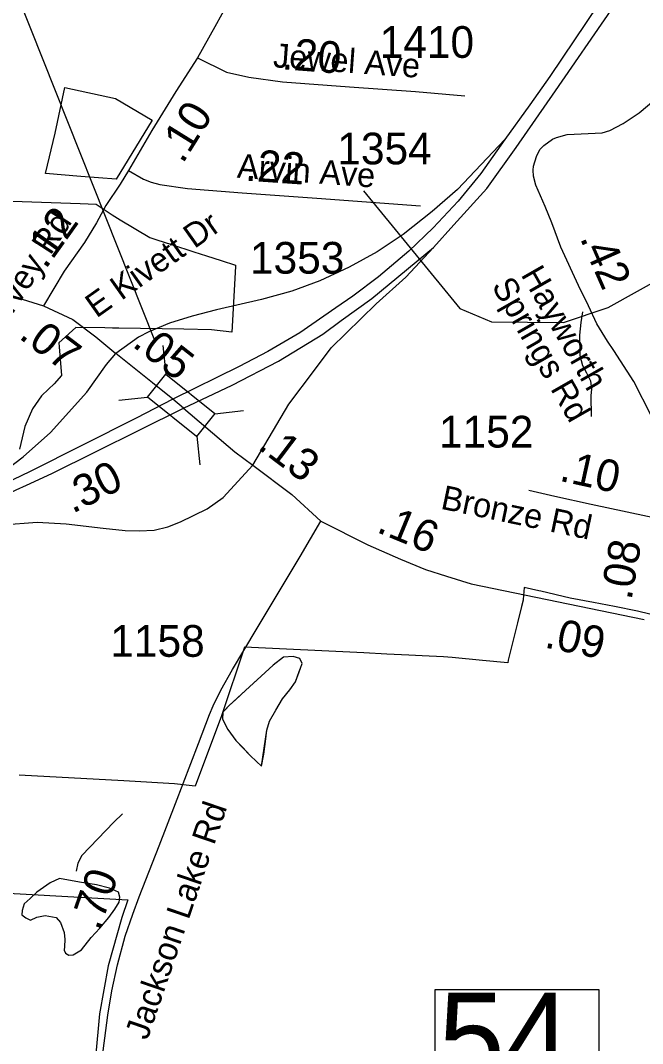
# Model space of a CAD drawing. Extents: x 1662474 to 1856135, y 779280 to 917889.
# Drawn here: x 1721731 to 1724180, y 802869 to 806900 of the extents above; entities that cross this region are included whole.
import ezdxf

# ---------------------------------------------------------------- set-up
doc = ezdxf.new("R2010")
doc.units = 0
for name, color, linetype in [('Exist Boundary Political City Limit New', 7, 'Continuous'), ('Exist Hydrographic Misc Water Feature', 7, 'Continuous'), ('Exist Hydrographic Pond Under 1500 Sq Ft', 7, 'Continuous'), ('Exist Road Non-System Type 51 Label', 7, 'Continuous'), ('Exist Road Primary Interstate Divided Center Attributed', 7, 'Continuous'), ('Exist Road Primary Interstate Mileage Hundredths English Label', 7, 'Continuous'), ('Exist Road Primary Interstate Ramp 1 Lane Attributed', 7, 'Continuous'), ('Exist Road Secondary Mileage Hundredths English Label', 7, 'Continuous'), ('Exist Road Secondary Mileage Tenths English Label', 7, 'Continuous'), ('Exist Road Secondary Structure Standard Bridge CELL', 7, 'Continuous'), ('Exist Road Secondary Structure Standard Bridge Number Label', 7, 'Continuous'), ('Exist Road Secondary Type 51 Attributed', 7, 'Continuous'), ('Exist Road Secondary Type 51 Label', 7, 'Continuous'), ('Exist Road Secondary Type 51 Number Label', 7, 'Continuous'), ('Map Preparation Boundary City Limit Buffer Line', 7, 'Continuous')]:
    doc.layers.add(name, color=color, linetype=linetype)

msp = doc.modelspace()

# ---------------------------------------------------------------- linework, layer by layer
at = {"layer": 'Exist Boundary Political City Limit New'}
for points in [[(1722248.9, 806507.2), (1722108.1, 806273.7), (1721968.8, 806284.9), (1721829.1, 806296), (1721829.4, 806296.7), (1721867.8, 806456.2), (1721905.8, 806635.2), (1722104.9, 806592.6), (1722248.9, 806507.2)], [(1721508.1, 806194.1), (1721966.2, 806178.8), (1722028.6, 806175.7), (1722091.9, 806133.6), (1722123.8, 806114.5), (1722239.6, 806045.1), (1722267.9, 806035.9), (1722324.9, 806017.4), (1722413.9, 805988.5), (1722463.6, 805972.4), (1722521.4, 805953.6), (1722577.4, 805935.4), (1722577.1, 805931.4), (1722577.1, 805929.9)], [(1722577.1, 805929.9), (1722563.2, 805671.2), (1722482.5, 805681), (1722374, 805683.4), (1722118.4, 805687.2), (1722117, 805687.2), (1722092.6, 805687.6), (1722062.4, 805688), (1721948.2, 805689.8), (1721882.2, 805629.4), (1721883.5, 805613.5), (1721892.5, 805500.6), (1721862.9, 805467.5), (1721841.5, 805447.2), (1721814.1, 805421.1), (1721777.9, 805368.9), (1721747.5, 805300.2), (1721726.5, 805210.4)], [(1724208.6, 804560.3), (1724159.9, 804572.6), (1724069.2, 804590.4), (1723987.5, 804606.2), (1723895.1, 804624.2), (1723780.2, 804650.7), (1723771.6, 804652.7), (1723713.5, 804665.8), (1723710.5, 804618.4), (1723710, 804616.3), (1723703.4, 804590.7), (1723687.8, 804526.9), (1723651.5, 804379.3), (1723649.1, 804369.4), (1723549.4, 804378.6), (1723430.5, 804389.4), (1723396.9, 804392.4), (1723312.5, 804396.5), (1723260, 804399.1), (1723173, 804403.2), (1723082.6, 804407.6), (1722612.2, 804430.4), (1722522, 804159.8), (1722418.6, 803882.5), (1722337.5, 803892.6), (1722137.9, 803903.6), (1721725.5, 803926.3)], [(1721515.1, 803470.6), (1722153.1, 803435.3), (1722129.8, 803364.9), (1722075.6, 803175.7), (1722042.1, 802985.7), (1722026.5, 802814.6), (1722082.1, 802809.8), (1722206.5, 802799.9), (1723080.1, 802737.6), (1723295.5, 802722.3), (1723283.8, 802511.6), (1723276, 802362.3), (1723558.9, 802338), (1723911.8, 802307.7), (1724395.1, 802266.2), (1724468.4, 802261.3), (1724788.6, 802240.6), (1724867.4, 802235.4), (1725003.4, 802226.4), (1725472.8, 802195.3)]]:
    msp.add_lwpolyline(points, dxfattribs=at)
at = {"layer": 'Exist Hydrographic Misc Water Feature'}
for points in [[(1723081.4, 806228.2), (1723460.3, 805764.3), (1723585.4, 805712.5), (1723868.4, 805710), (1724044.5, 805768.8), (1724379.3, 805955.7), (1724588.5, 805997.4), (1724938.3, 805977.1), (1725565.4, 806210.6), (1725716.5, 806302.7), (1726121.5, 806799.9), (1726289.4, 806947.5)], [(1723943.4, 805752), (1723937, 805710.1), (1723932.5, 805660.1), (1723933.8, 805580), (1723943.4, 805540), (1723959.2, 805511.8), (1723974.8, 805479.6), (1723978.5, 805447.6), (1723976.2, 805421.6), (1723977.4, 805339.6)], [(1722680.1, 803961.4), (1722688.5, 804009.4), (1722695, 804059.3), (1722701.4, 804103.2), (1722711.7, 804139.2), (1722736.1, 804183), (1722762.7, 804226.7), (1722790.8, 804262.5), (1722813.2, 804294.2), (1722827.7, 804334.1), (1722833.7, 804348.1), (1722839.8, 804366), (1722830.2, 804386.1), (1722804.1, 804394.4), (1722766.2, 804390.8), (1722725.8, 804359.1), (1722663.3, 804301.7), (1722616.9, 804260.1), (1722578.6, 804224.4), (1722552.3, 804200.7), (1722538.2, 804184.9), (1722527.9, 804175), (1722525.7, 804146.9), (1722547.4, 804106.7), (1722579, 804062.4), (1722604.8, 804036.2), (1722634.6, 804003.9), (1722660.2, 803979.6), (1722680.1, 803961.4)], [(1722680.1, 803961.4), (1722701.4, 804103.2), (1722711.7, 804139.2), (1722736.1, 804183), (1722762.7, 804226.7), (1722790.8, 804262.5), (1722813.2, 804294.2), (1722833.7, 804348.1), (1722839.8, 804366), (1722830.2, 804386.1), (1722804.1, 804394.4), (1722766.2, 804390.8), (1722725.8, 804359.1), (1722616.9, 804260.1), (1722552.3, 804200.7), (1722527.9, 804175), (1722525.7, 804146.9), (1722547.4, 804106.7), (1722579, 804062.4), (1722634.6, 804003.9), (1722660.2, 803979.6), (1722680.1, 803961.4)], [(1722132.2, 803774.5), (1722097.7, 803740.9), (1721972.4, 803610), (1721956.2, 803580.1), (1721949.9, 803548.2)]]:
    msp.add_lwpolyline(points, dxfattribs=at)
at = {"layer": 'Exist Hydrographic Pond Under 1500 Sq Ft'}
msp.add_lwpolyline([(1721962.8, 803505), (1721883.8, 803518.9), (1721848.1, 803501.9), (1721795.4, 803464.7), (1721769, 803439.9), (1721745.8, 803419.7), (1721738, 803393.4), (1721736.4, 803376.3), (1721752, 803363.9), (1721770.6, 803354.6), (1721795.4, 803367), (1721827.9, 803373.2), (1721871.4, 803365.5), (1721888.4, 803345.3), (1721902.4, 803306.6), (1721905.5, 803278.7), (1721903.9, 803250.8), (1721902.4, 803236.9), (1721908.6, 803224.5), (1721921, 803216.7), (1721938, 803218.3), (1721970.6, 803238.4), (1722009.4, 803286.5), (1722043.5, 803323.6), (1722079.1, 803365.5), (1722102.4, 803398), (1722119.5, 803425.9), (1722122.6, 803446.1), (1722116.4, 803464.7), (1722080.7, 803481.7), (1722029.5, 803494.1), (1721962.8, 803505)], dxfattribs=at)
at = {"layer": 'Exist Road Primary Interstate Divided Center Attributed'}
for points in [[(1726365.1, 808779.6), (1726264.5, 808726.4), (1725840.5, 808515.5), (1725416.8, 808302.1), (1725172.5, 808171.3), (1725039.8, 808092.5), (1724886.6, 807984.8), (1724698.2, 807829.7), (1724525.2, 807661.4), (1724477.5, 807611), (1724282.8, 807364.2), (1724221.9, 807275.6), (1724006.4, 806963.8), (1723815.3, 806678.3), (1723736.7, 806567.4), (1723637.9, 806431.1)], [(1722993.1, 805718.1), (1723114, 805804.2), (1723357.3, 806005.6), (1723437.1, 806093.9), (1723567.2, 806237.6), (1723682.7, 806398.9), (1723837.8, 806622), (1724056.9, 806940.1), (1724229.8, 807193.4), (1724402.9, 807432.8), (1724556.2, 807614.6), (1724602.5, 807663.3), (1724723.8, 807777.1), (1724921.9, 807943.1), (1725053.9, 808038.6), (1725173.8, 808111.1), (1725389.2, 808230.9), (1725912.6, 808500), (1726251.4, 808658.5), (1726395.3, 808732.2)], [(1723637.9, 806431.1), (1723543.7, 806296.9), (1723453.7, 806187.6), (1723355.9, 806083.2), (1723259.9, 805990.9), (1723140.2, 805890.1), (1723039.9, 805812.8), (1722972.5, 805766.8), (1722830.5, 805668.4), (1722704.2, 805595.1), (1722591.7, 805535.9), (1722330.3, 805407)], [(1722372.7, 805371.9), (1722564, 805462.4), (1722747.3, 805557.5), (1722921.6, 805663.9), (1722993.1, 805718.1)], [(1722330.3, 805407), (1722186.6, 805332.3), (1721766.7, 805120.7), (1721159.6, 804831)], [(1720858.9, 804615.4), (1721713.2, 805050.4), (1721754.9, 805068.5), (1721854.3, 805114.4), (1722372.7, 805371.9)]]:
    msp.add_lwpolyline(points, dxfattribs=at)
at = {"layer": 'Exist Road Primary Interstate Ramp 1 Lane Attributed'}
for points in [[(1723637.9, 806431.1), (1723451.2, 806234.2), (1723351.6, 806147.1), (1723237.3, 806056.5), (1723135.5, 805988.7), (1723025.1, 805927.5), (1722909.7, 805874.4), (1722798.8, 805833.6), (1722680, 805799.7), (1722502.3, 805760.1), (1722406.7, 805735.2), (1722317.3, 805706.9), (1722235.8, 805672.9), (1722195.1, 805652.5), (1722105.7, 805586.9)], [(1722646, 805147.8), (1722787.5, 805387.7), (1722888.2, 805522.4), (1722953.8, 805609.5), (1723130.9, 805782.7), (1723247.5, 805887.9), (1723357.3, 806005.6)], [(1721159.6, 804831), (1721435.7, 804983.7), (1721554.5, 805048.2), (1721630.9, 805098), (1721740.7, 805180.7), (1721849.3, 805276.8), (1721991.4, 805435.3), (1722069.5, 805543.9), (1722105.7, 805586.9)], [(1720858.9, 804615.4), (1721225.8, 804778.9), (1721385.4, 804844.6), (1721465.7, 804875.1), (1721565.3, 804897.7), (1721658.1, 804912.4), (1721796.2, 804922.6), (1721910.5, 804917), (1722055.9, 804898.9), (1722143, 804889.8), (1722198.5, 804888.7), (1722257.3, 804892.1), (1722310.5, 804904.5), (1722360.3, 804923.8), (1722466.1, 804975.8), (1722528.3, 805020), (1722646, 805147.8)]]:
    msp.add_lwpolyline(points, dxfattribs=at)
at = {"layer": 'Exist Road Secondary Structure Standard Bridge CELL'}
for p, q in [((1722290.9, 805618.5), (1722303.1, 805506)), ((1722118, 805403.5), (1722230.5, 805415.7)), ((1722495.9, 805350.2), (1722608.5, 805362.4)), ((1722425, 805262), (1722437.2, 805149.5))]:
    msp.add_line(p, q, dxfattribs=at)
msp.add_lwpolyline([(1722303.1, 805506), (1722496.3, 805350.6), (1722423.7, 805260.4), (1722230.5, 805415.7)], close=True, dxfattribs=at)
at = {"layer": 'Exist Road Secondary Structure Standard Bridge Number Label'}
msp.add_line((1722260.1, 805639), (1721519.9, 807502), dxfattribs=at)
msp.add_lwpolyline([(1723364.1, 803082), (1724008.2, 803082), (1724008.2, 802699.7), (1723364.1, 802699.7)], close=True, dxfattribs=at)
at = {"layer": 'Exist Road Secondary Type 51 Attributed'}
for points in [[(1722692.6, 807199.9), (1722551, 806974.3), (1722495.6, 806874.1), (1722427.9, 806751.7)], [(1722427.9, 806751.7), (1722343, 806619.5), (1722248, 806466.4), (1722156.1, 806308.6)], [(1722427.9, 806751.7), (1722542.2, 806696.1), (1722630.1, 806675.6), (1722761.9, 806658), (1723025.7, 806637.5), (1723286.5, 806619.9), (1723479.9, 806602.4)], [(1724215, 805340.3), (1724146.1, 805477.7), (1724067, 805599.8), (1724042.3, 805636.6), (1724000.7, 805704.8), (1723967.1, 805774.8), (1723928.5, 805854.8), (1723858.2, 806007), (1723822.8, 806102), (1723796.9, 806166.1), (1723760.5, 806251.1), (1723751, 806286.1), (1723748.9, 806309.3), (1723751.2, 806326.1), (1723756.2, 806342.5), (1723763.9, 806367.9), (1723776.9, 806392), (1723791.9, 806407), (1723826.1, 806431.5), (1723841.3, 806438.5), (1723883.5, 806450.3), (1724021.2, 806457.5), (1724051.2, 806466.1), (1724103.9, 806493.8), (1724166.6, 806535.2), (1724232.5, 806591.1)], [(1722156.1, 806308.6), (1722123.9, 806254.3), (1722067.3, 806170.5), (1722029.8, 806102.9), (1721983.4, 806024.9), (1721903.1, 805911.7), (1721821.6, 805775.9)], [(1722156.1, 806308.6), (1722215.7, 806274.1), (1722245.6, 806262.1), (1722279.9, 806253.9), (1722387.8, 806237), (1722603.7, 806220.2), (1722897.3, 806200), (1723305.5, 806169.6)], [(1720972.9, 805900.4), (1721242.2, 805856.2), (1721481.8, 805832.9), (1721632.1, 805823.4), (1721737.3, 805801.9), (1721821.6, 805775.9)], [(1721821.6, 805775.9), (1721937, 805721.6), (1722027, 805653.7), (1722105.7, 805586.9)], [(1722330.3, 805407), (1722251.1, 805472.6), (1722105.7, 805586.9)], [(1722372.7, 805371.9), (1722330.3, 805407)], [(1722372.7, 805371.9), (1722574.7, 805199.9), (1722646, 805147.8)], [(1722646, 805147.8), (1722798.8, 805032.4), (1722913.7, 804927.2)], [(1723731.9, 805049.6), (1723835.1, 805025.7), (1723978, 804994.4), (1724261, 804933.9)], [(1722048.7, 802779.5), (1722075, 802980.7), (1722090, 803076.6), (1722112.6, 803179), (1722142.7, 803291.9), (1722172.8, 803378.4), (1722198.2, 803447), (1722276.2, 803648.2), (1722341, 803814.6), (1722432.2, 804050.5), (1722475.5, 804165.2), (1722489.6, 804200), (1722519.7, 804261.1), (1722565.7, 804342), (1722658.8, 804499), (1722702, 804571.3), (1722831.8, 804787.6), (1722913.7, 804927.2)], [(1722913.7, 804927.2), (1723098.7, 804834.1), (1723226.7, 804777.5), (1723325.2, 804736.9), (1723407.6, 804709.8), (1723504.8, 804680.3), (1724187.1, 804539.7)]]:
    msp.add_lwpolyline(points, dxfattribs=at)
at = {"layer": 'Map Preparation Boundary City Limit Buffer Line'}
for points in [[(1722248.9, 806507.2), (1722108.1, 806273.7), (1721968.8, 806284.9), (1721829.1, 806296), (1721829.4, 806296.7), (1721867.8, 806456.2), (1721905.8, 806635.2), (1722104.9, 806592.6), (1722248.9, 806507.2)], [(1721508.1, 806194.1), (1721966.2, 806178.8), (1722028.6, 806175.7), (1722091.9, 806133.6), (1722123.8, 806114.5), (1722239.6, 806045.1), (1722267.9, 806035.9), (1722324.9, 806017.4), (1722413.9, 805988.5), (1722463.6, 805972.4), (1722521.4, 805953.6), (1722577.4, 805935.4), (1722577.1, 805931.4), (1722577.1, 805929.9)], [(1722577.1, 805929.9), (1722563.2, 805671.2), (1722482.5, 805681), (1722374, 805683.4), (1722118.4, 805687.2), (1722117, 805687.2), (1722092.6, 805687.6), (1722062.4, 805688), (1721948.2, 805689.8), (1721882.2, 805629.4), (1721883.5, 805613.5), (1721892.5, 805500.6), (1721862.9, 805467.5), (1721841.5, 805447.2), (1721814.1, 805421.1), (1721777.9, 805368.9), (1721747.5, 805300.2), (1721726.5, 805210.4)], [(1724208.6, 804560.3), (1724159.9, 804572.6), (1724069.2, 804590.4), (1723987.5, 804606.2), (1723895.1, 804624.2), (1723780.2, 804650.7), (1723771.6, 804652.7), (1723713.5, 804665.8), (1723710.5, 804618.4), (1723710, 804616.3), (1723703.4, 804590.7), (1723687.8, 804526.9), (1723651.5, 804379.3), (1723649.1, 804369.4), (1723549.4, 804378.6), (1723430.5, 804389.4), (1723396.9, 804392.4), (1723312.5, 804396.5), (1723260, 804399.1), (1723173, 804403.2), (1723082.6, 804407.6), (1722612.2, 804430.4), (1722522, 804159.8), (1722418.6, 803882.5), (1722337.5, 803892.6), (1722137.9, 803903.6), (1721725.5, 803926.3)], [(1721515.1, 803470.6), (1722153.1, 803435.3), (1722129.8, 803364.9), (1722075.6, 803175.7), (1722042.1, 802985.7), (1722026.5, 802814.6), (1722082.1, 802809.8), (1722206.5, 802799.9), (1723080.1, 802737.6), (1723295.5, 802722.3), (1723283.8, 802511.6), (1723276, 802362.3), (1723558.9, 802338), (1723911.8, 802307.7), (1724395.1, 802266.2), (1724468.4, 802261.3), (1724788.6, 802240.6), (1724867.4, 802235.4), (1725003.4, 802226.4), (1725472.8, 802195.3)]]:
    msp.add_lwpolyline(points, dxfattribs=at)

# ---------------------------------------------------------------- texts
at = {"layer": 'Exist Road Non-System Type 51 Label'}
msp.add_text('E Kivett Dr', height=95, rotation=35.3259, dxfattribs=at).set_placement((1722029.9, 805725))
at = {"layer": 'Exist Road Primary Interstate Mileage Hundredths English Label'}
msp.add_text('.30', height=125, rotation=26.7501, dxfattribs=at).set_placement((1721935.5, 804955.4))
at = {"layer": 'Exist Road Secondary Mileage Hundredths English Label'}
for s, rotation, p in [('.12', 54.6252, (1721829.5, 805916.1)), ('.07', 322.9575, (1721720.1, 805650.4)), ('.05', 321.8329, (1722166.7, 805618.5)), ('.13', 322.9269, (1722660.4, 805215.3)), ('.10', 347.6256, (1723848.7, 805086.7)), ('.16', 337.5839, (1723128.5, 804885.6)), ('.08', 80.1952, (1724136.3, 804613.1)), ('.09', 348.3575, (1723790.3, 804430))]:
    msp.add_text(s, height=125, rotation=rotation, dxfattribs=at).set_placement(p)
at = {"layer": 'Exist Road Secondary Mileage Tenths English Label'}
for s, rotation, p in [('.20', 355.5557, (1722757.5, 806707.7)), ('.10', 58.1732, (1722369.4, 806331.6)), ('.22', 356.0574, (1722613.7, 806268.8)), ('.42', 293.6776, (1723932.1, 806042.8)), ('.70', 70.7848, (1722041, 803309.8))]:
    msp.add_text(s, height=125, rotation=rotation, dxfattribs=at).set_placement(p)
at = {"layer": 'Exist Road Secondary Structure Standard Bridge Number Label'}
msp.add_text('54', height=350, dxfattribs=at).set_placement((1723376.6, 802719.5))
at = {"layer": 'Exist Road Secondary Type 51 Label'}
for s, rotation, p in [('Jewel Ave', 355.8399, (1722723.3, 806715.4)), ('Arvin Ave', 355.8635, (1722581.6, 806280.2)), ('Harvey Rd', 57.1388, (1721611.2, 805603.7)), ('Hayworth ', 299.7614, (1723699.1, 805898.4)), ('Springs Rd', 299.7614, (1723584.1, 805853.8)), ('Bronze Rd', 348.2117, (1723381.7, 804976.4)), ('Jackson Lake Rd', 71.1142, (1722230.2, 802879))]:
    msp.add_text(s, height=95, rotation=rotation, dxfattribs=at).set_placement(p)
at = {"layer": 'Exist Road Secondary Type 51 Number Label'}
for s, p in [('1410', (1723145, 806752.2)), ('1354', (1722978.2, 806332.6)), ('1353', (1722634.3, 805902)), ('1152', (1723378.5, 805217)), ('1158', (1722084.3, 804392.6))]:
    msp.add_text(s, height=125, dxfattribs=at).set_placement(p)

doc.saveas('drawing.dxf')
